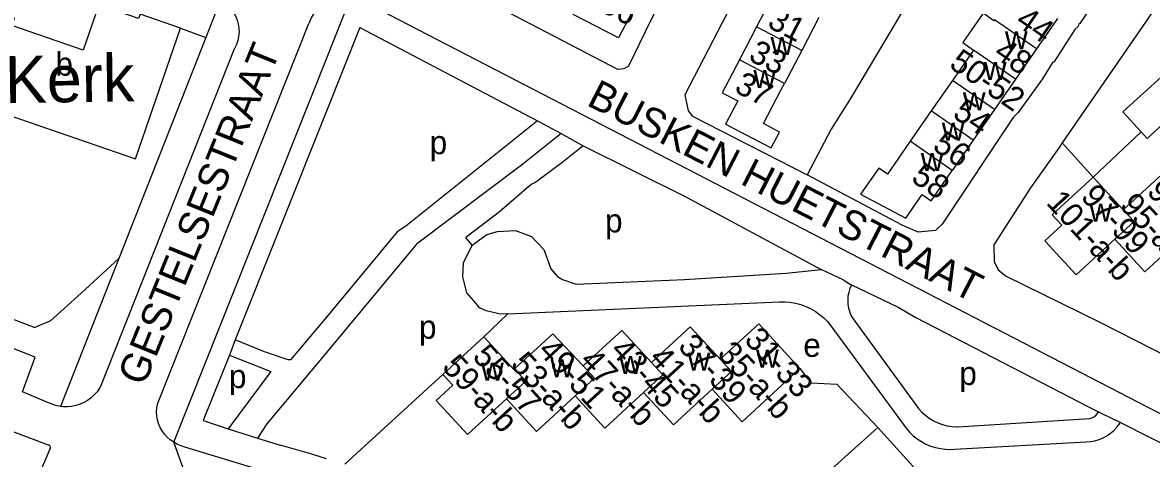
# Model space of a CAD drawing. Extents: x 159700 to 161346, y 381730 to 382922.
# Drawn here: x 160648.4 to 160840.3, y 381917.2 to 381991.4 of the extents above; entities that cross this region are included whole.
import ezdxf

# ---------------------------------------------------------------- set-up
doc = ezdxf.new("R2010")
doc.units = 0
for name, color, linetype in [('BLT_Basislijn', 7, 'Continuous'), ('BLT_Bebouwing', 7, 'Continuous'), ('BLT_Bebouwing_beschrifting', 7, 'Continuous'), ('BLT_Centroide', 7, 'Continuous'), ('BLT_Huisnummer', 7, 'Continuous'), ('BLT_Huisnummer_ tussenligend', 7, 'Continuous'), ('BLT_Huisnummer_reeks', 7, 'Continuous'), ('BLT_Onderverdeling_panden', 7, 'Continuous'), ('BLT_Straatnaam', 7, 'Continuous'), ('BLT_Vlakafsluiter', 7, 'Continuous')]:
    doc.layers.add(name, color=color, linetype=linetype)

msp = doc.modelspace()

# ---------------------------------------------------------------- linework, layer by layer
at = {"layer": 'BLT_Basislijn'}
for p, q in [((160682.03, 381995.28), (160679.52, 381988.9)), ((160700, 381985.25), (160704.17, 381995.74)), ((160705.83, 381995.32), (160854.54, 381918.26)), ((160671.33, 381926.66), (160697.01, 381991.27)), ((160705.67, 381990.6), (160700, 381976.36)), ((160705.67, 381990.6), (160735.91, 381974.72)), ((160679.52, 381988.9), (160664.72, 381951.27)), ((160675.22, 381990.48), (160679.52, 381988.9)), ((160661.8, 381929.84), (160684.46, 381987.12)), ((160674.05, 381919.99), (160700, 381985.25)), ((160700, 381976.36), (160684.5, 381937.45)), ((160735.91, 381974.72), (160739.91, 381972.53)), ((160739.91, 381972.53), (160743.65, 381970.47)), ((160838.52, 381972.8), (160830.39, 381965.11)), ((160825.11, 381970.95), (160830.39, 381965.11)), ((160620.15, 381951.07), (160650.43, 381939.54)), ((160664.72, 381951.27), (160654.83, 381926.1)), ((160664.72, 381951.27), (160658.29, 381945.36)), ((160788, 381947.58), (160784.15, 381949.42)), ((160658.29, 381945.36), (160653.1, 381940.66)), ((160730.86, 381941.84), (160777.04, 381943.91)), ((160653.1, 381940.66), (160650.43, 381939.54)), ((160730.86, 381941.84), (160726.78, 381937.95)), ((160789.42, 381941.2), (160800.69, 381925.76)), ((160786.23, 381939.18), (160798.6, 381922.37)), ((160684.5, 381937.45), (160683.51, 381934.84)), ((160683.51, 381934.84), (160679.03, 381923.68)), ((160719.82, 381931.55), (160703.15, 381916.24)), ((160829.68, 381925.98), (160831.27, 381925.19)), ((160679.03, 381923.68), (160683.3, 381922.3)), ((160807.34, 381922.6), (160829.77, 381924.06)), ((160831.27, 381925.19), (160834.06, 381923.79)), ((160834.95, 381923.34), (160834.06, 381923.79)), ((160854.63, 381913.36), (160834.95, 381923.34)), ((160646.24, 381921.97), (160652.7, 381919.55)), ((160683.3, 381922.3), (160688.29, 381920.69)), ((160793.74, 381922.52), (160802.61, 381912.74)), ((160674.65, 381919.67), (160674.05, 381919.99)), ((160674.65, 381919.67), (160675.88, 381919.22)), ((160688.29, 381920.69), (160692.36, 381919.46)), ((160806.8, 381918.82), (160829.18, 381920.06)), ((160651.75, 381915.81), (160653.01, 381918.78)), ((160697.51, 381917.96), (160692.36, 381919.46)), ((160700, 381917.2), (160697.51, 381917.96))]:
    msp.add_line(p, q, dxfattribs=at)
for points in [[(160815.18, 382106.64), (160803.51, 382084.65), (160803.12, 382084.2), (160792.72, 382064.24), (160788.1, 382054.81), (160779.42, 382038.85), (160769.7, 382019.74), (160767.41, 382015.7), (160755.12, 381991.74), (160751.34, 381984.02), (160750.55, 381983.57), (160749.53, 381983.44), (160729.44, 381993.93)], [(160883.99, 382072.81), (160870.54, 382052.66), (160865.04, 382045.05), (160858.65, 382035.7), (160858.47, 382035.66), (160858.03, 382034.8), (160853.13, 382028.14), (160852.91, 382027.61), (160852.73, 382027.57), (160828.11, 381991.25), (160827.9, 381991.18), (160827.79, 381990.75), (160827.27, 381990.23), (160823.65, 381984.68), (160823.44, 381984.61), (160821.73, 381981.82), (160817.59, 381976.14), (160816.77, 381975.28), (160804.69, 381957.09), (160803.57, 381956.03), (160800.6, 381955.73), (160797.89, 381956.96), (160781.74, 381965.52)], [(160798.48, 382052.02), (160790.41, 382036.07), (160760.95, 381979.11), (160761.51, 381976.41), (160762.27, 381975.47), (160781.74, 381965.52)], [(160825.28, 382037.17), (160824.03, 382034.87), (160823.19, 382035.33), (160818.63, 382028.05), (160814.57, 382020.77), (160804.81, 382004.89), (160804.06, 382003.36), (160801.59, 381999.49), (160801.14, 381998.42), (160800.64, 381997.89), (160789.12, 381978.49), (160785.84, 381973.29), (160781.74, 381965.52)], [(160855.12, 382014.54), (160854.65, 382013.88), (160825.11, 381970.95)], [(160682.03, 381995.28), (160682.35, 381995.1), (160682.92, 381994.69), (160683.43, 381994.21), (160683.89, 381993.68), (160684.28, 381993.1), (160684.6, 381992.48), (160684.86, 381991.83), (160685.03, 381991.15), (160685.13, 381990.45), (160685.15, 381989.75), (160685.08, 381989.06), (160684.94, 381988.37), (160684.72, 381987.71), (160684.46, 381987.12)], [(160700, 381994.92), (160699.39, 381994.52), (160698.83, 381994.06), (160698.32, 381993.53), (160697.87, 381992.96), (160697.48, 381992.34), (160697.17, 381991.68), (160697.01, 381991.27)], [(160735.91, 381974.72), (160713.53, 381956.76), (160712.06, 381955.78), (160700, 381941.31)], [(160739.91, 381972.53), (160733.39, 381967.32), (160715.3, 381953.69), (160700, 381935.29)], [(160743.65, 381970.47), (160740.26, 381967.74), (160735.62, 381964.27), (160734.8, 381963.84), (160729.43, 381959.22), (160723.74, 381954.86)], [(160743.65, 381970.47), (160761, 381961.81), (160784.15, 381949.42)], [(160825.11, 381970.95), (160824.58, 381970.18), (160819.71, 381963.29), (160813.49, 381953.61), (160813.55, 381950.74), (160814.22, 381949.34), (160815.59, 381948.27), (160831.52, 381940.43), (160861.98, 381924.9)], [(160724.77, 381953.51), (160727.27, 381955.33), (160729.1, 381955.85), (160732.14, 381956.05), (160734.85, 381955.01), (160736.98, 381952.78), (160738.16, 381949.5), (160739.28, 381948.19), (160740.14, 381947.68), (160742.47, 381946.88), (160760.89, 381947.72), (160778.15, 381948.8), (160784.15, 381949.42)], [(160652.78, 381926.72), (160648.37, 381928.58), (160650.47, 381934.46), (160595.71, 381955.86), (160594.03, 381952.29)], [(160725.46, 381943.59), (160723.91, 381945.45), (160723.21, 381948.16), (160723.3, 381950.52), (160724.77, 381953.51)], [(160788, 381947.58), (160788.92, 381946.95), (160789.28, 381946.78)], [(160789.28, 381946.78), (160789, 381946.16), (160788.8, 381945.51), (160788.67, 381944.84), (160788.63, 381944.16), (160788.66, 381943.48), (160788.78, 381942.81), (160788.97, 381942.16), (160789.24, 381941.53), (160789.42, 381941.2)], [(160789.28, 381946.78), (160797.19, 381942.99), (160800.23, 381941.21), (160829.68, 381925.98)], [(160730.86, 381941.84), (160729.56, 381941.78), (160729.07, 381941.9), (160727.16, 381942.35), (160726.04, 381942.89), (160725.46, 381943.59)], [(160777.04, 381943.91), (160777.96, 381943.91), (160778.86, 381943.83), (160779.76, 381943.67), (160780.64, 381943.44), (160781.5, 381943.12), (160782.32, 381942.74), (160783.11, 381942.28), (160783.86, 381941.76), (160784.55, 381941.17), (160785.2, 381940.52), (160785.78, 381939.82), (160786.23, 381939.18)], [(160700, 381941.31), (160693.93, 381934.03), (160693.52, 381934), (160689.5, 381935.4), (160684.5, 381937.45)], [(160700, 381935.29), (160689.89, 381923.14), (160688.29, 381920.69)], [(160683.51, 381934.84), (160690.56, 381932.05), (160683.3, 381922.3)], [(160780.51, 381932.55), (160782.37, 381930.13), (160786.79, 381929.86), (160793.74, 381922.52)], [(160661.8, 381929.84), (160661.45, 381929.2), (160661.03, 381928.6), (160660.55, 381928.05), (160660.01, 381927.55), (160659.42, 381927.12), (160658.79, 381926.75), (160658.12, 381926.46), (160657.42, 381926.24), (160656.7, 381926.09), (160655.97, 381926.03), (160655.24, 381926.05), (160654.83, 381926.1)], [(160654.83, 381926.1), (160654.52, 381926.14), (160653.81, 381926.32), (160653.12, 381926.57), (160652.78, 381926.72)], [(160674.05, 381919.99), (160673.46, 381920.39), (160672.94, 381920.84), (160672.48, 381921.35), (160672.07, 381921.92), (160671.73, 381922.52), (160671.47, 381923.16), (160671.28, 381923.83), (160671.16, 381924.51), (160671.13, 381925.2), (160671.18, 381925.89), (160671.33, 381926.66)], [(160800.69, 381925.76), (160801.24, 381925.14), (160801.85, 381924.58), (160802.51, 381924.08), (160803.22, 381923.65), (160803.96, 381923.29), (160804.74, 381923), (160805.54, 381922.79), (160806.36, 381922.66), (160807.18, 381922.6), (160807.34, 381922.6)], [(160829.18, 381920.06), (160829.92, 381920.11), (160830.65, 381920.24), (160831.37, 381920.45), (160832.05, 381920.74), (160832.71, 381921.1), (160833.32, 381921.52), (160833.88, 381922.01), (160834.38, 381922.56), (160834.83, 381923.15), (160834.95, 381923.34)], [(160829.77, 381924.06), (160830.15, 381924.15), (160830.49, 381924.31), (160830.81, 381924.54), (160831.06, 381924.82), (160831.27, 381925.19)], [(160793.74, 381922.52), (160765.63, 381897.23)], [(160798.6, 381922.37), (160799.16, 381921.71), (160799.78, 381921.11), (160800.45, 381920.57), (160801.17, 381920.1), (160801.93, 381919.69), (160802.73, 381919.35), (160803.55, 381919.09), (160804.4, 381918.91), (160805.25, 381918.8), (160806.12, 381918.78), (160806.8, 381918.82)], [(160653.01, 381918.78), (160653.1, 381918.94), (160653.12, 381919.13), (160653.06, 381919.32), (160652.93, 381919.45), (160652.7, 381919.55)], [(160675.88, 381919.22), (160697.55, 381912.65), (160700, 381911.92)]]:
    msp.add_lwpolyline(points, dxfattribs=at)
at = {"layer": 'BLT_Bebouwing'}
for p, q in [((160776.05, 381996.28), (160773.13, 381990.68)), ((160773.13, 381990.68), (160770.21, 381985.09)), ((160783.73, 381992.27), (160780.81, 381986.67)), ((160824.3, 381992.11), (160820.73, 381986.94)), ((160667.53, 381968.21), (160675.22, 381990.48)), ((160780.81, 381986.67), (160777.89, 381981.08)), ((160810.01, 381986.73), (160806.43, 381981.56)), ((160820.73, 381986.94), (160817.15, 381981.77)), ((160806.43, 381981.56), (160802.85, 381976.39)), ((160817.15, 381981.77), (160813.57, 381976.6)), ((160802.85, 381976.39), (160799.27, 381971.22)), ((160813.57, 381976.6), (160809.99, 381971.43)), ((160809.99, 381971.43), (160806.42, 381966.26)), ((160835.48, 381959.57), (160830.39, 381965.11)), ((160726.78, 381937.95), (160719.82, 381931.55))]:
    msp.add_line(p, q, dxfattribs=at)
for points in [[(160753.56, 381996.34), (160749.64, 381988.8), (160741.98, 381992.78), (160744.29, 381997.22), (160745.9, 382000.32)], [(160661.34, 381994.43), (160658.67, 381986.71), (160646.51, 381990.91), (160646.97, 381992.25), (160641.84, 381994.02), (160641.37, 381992.68), (160630.13, 381996.56)], [(160675.22, 381990.48), (160668.35, 381992.85), (160668.09, 381992.1), (160661.34, 381994.43)], [(160813.58, 381991.9), (160813.47, 381991.73), (160811.64, 381993), (160808.19, 381988.01), (160810.01, 381986.73)], [(160838.52, 381972.8), (160835.41, 381976.24), (160853.8, 381992.9)], [(160770.21, 381985.09), (160767.3, 381979.49), (160769.93, 381978.12), (160767.85, 381974.14), (160775.62, 381970.09), (160777.03, 381972.79), (160774.3, 381974.22), (160777.28, 381979.93), (160777.89, 381981.08)], [(160635.38, 381980.36), (160641.53, 381978.24), (160641.2, 381977.29), (160667.53, 381968.21)], [(160843.48, 381975.24), (160839.54, 381971.67), (160838.52, 381972.8)], [(160799.27, 381971.22), (160798.53, 381970.16), (160795.4, 381965.64), (160793.9, 381966.67), (160790.81, 381962.21), (160798.52, 381958.15), (160801.3, 381962.16), (160802.84, 381961.1), (160806.42, 381966.26)], [(160847.05, 381959.96), (160842.02, 381965.55), (160835.48, 381959.57)], [(160830.39, 381965.11), (160823.4, 381958.7), (160825.01, 381956.94), (160822.12, 381954.29), (160827.45, 381948.49), (160834.05, 381954.55)], [(160834.05, 381954.55), (160839.12, 381949.02), (160845.6, 381954.97)], [(160755.29, 381933.58), (160750.21, 381939.03), (160743.66, 381933)], [(160766.96, 381934.13), (160761.85, 381939.62), (160755.29, 381933.58)], [(160780.51, 381932.55), (160773.51, 381940.15), (160766.96, 381934.13)], [(160732, 381932.47), (160731.9, 381932.38), (160726.78, 381937.95)], [(160743.66, 381933), (160738.52, 381938.47), (160732, 381932.47)], [(160719.82, 381931.55), (160721.52, 381929.73), (160718.69, 381927.12), (160724.02, 381921.33), (160730.61, 381927.39)], [(160765.59, 381929.03), (160770.68, 381923.5), (160780.51, 381932.55)], [(160730.61, 381927.39), (160735.73, 381921.82), (160742.31, 381927.88)], [(160742.31, 381927.88), (160747.35, 381922.4), (160753.93, 381928.46)], [(160753.93, 381928.46), (160758.99, 381922.96), (160765.59, 381929.03)]]:
    msp.add_lwpolyline(points, dxfattribs=at)
at = {"layer": 'BLT_Onderverdeling_panden'}
for p, q in [((160780.81, 381986.67), (160773.13, 381990.68)), ((160820.73, 381986.94), (160813.58, 381991.9)), ((160817.15, 381981.77), (160810.01, 381986.73)), ((160777.89, 381981.08), (160770.21, 381985.09)), ((160813.57, 381976.6), (160806.43, 381981.56)), ((160809.99, 381971.43), (160802.85, 381976.39)), ((160806.42, 381966.26), (160799.27, 381971.22))]:
    msp.add_line(p, q, dxfattribs=at)
for points in [[(160834.05, 381954.55), (160837.32, 381957.55), (160835.48, 381959.57)], [(160742.31, 381927.88), (160745.6, 381930.9), (160743.66, 381933)], [(160753.93, 381928.46), (160757.22, 381931.48), (160755.29, 381933.58)], [(160765.59, 381929.03), (160768.88, 381932.05), (160766.96, 381934.13)], [(160730.61, 381927.39), (160733.89, 381930.41), (160732, 381932.47)]]:
    msp.add_lwpolyline(points, dxfattribs=at)
at = {"layer": 'BLT_Vlakafsluiter'}
for p, q in [((160724.77, 381953.51), (160723.74, 381954.86)), ((160677.17, 381911.47), (160674.05, 381919.99))]:
    msp.add_line(p, q, dxfattribs=at)

# ---------------------------------------------------------------- texts
at = {"layer": 'BLT_Bebouwing_beschrifting'}
msp.add_text('Kerk', height=8, rotation=0.8446, dxfattribs=at).set_placement((160645.39, 381977.71))
at = {"layer": 'BLT_Centroide'}
for s, p in [('w', (160775.51, 381985.88)), ('w', (160815.37, 381986.84)), ('b', (160653.94, 381982.38)), ('w', (160772.59, 381980.28)), ('w', (160811.79, 381981.66)), ('w', (160808.21, 381976.5)), ('w', (160804.63, 381971.31)), ('p', (160717.57, 381969.03)), ('w', (160801.05, 381966.16)), ('w', (160829.72, 381957.53)), ('p', (160747.38, 381955.71)), ('p', (160715.75, 381937.62)), ('e', (160781.08, 381934.53)), ('w', (160761.41, 381932.19)), ('w', (160773.05, 381932.7)), ('w', (160726.3, 381930.45)), ('w', (160738.11, 381931.05)), ('w', (160749.77, 381931.62)), ('p', (160683.44, 381929.22)), ('p', (160807.61, 381929.74))]:
    msp.add_text(s, height=4, dxfattribs=at).set_placement(p)
at = {"layer": 'BLT_Huisnummer'}
for s, rotation, p in [('66', 332.5962, (160746.25, 381993.52)), ('31', 332.5962, (160774.77, 381990.74)), ('44', 325.3165, (160816.95, 381991.13)), ('33', 332.5962, (160771.57, 381985.12)), ('48', 325.3165, (160813.23, 381985.72)), ('37', 332.5962, (160769.17, 381979.73)), ('54', 325.3165, (160806.27, 381975.45)), ('58', 325.3165, (160799.22, 381964.54))]:
    msp.add_text(s, height=4, rotation=rotation, dxfattribs=at).set_placement(p)
at = {"layer": 'BLT_Huisnummer_ tussenligend'}
msp.add_text('56', height=4, rotation=325.3165, dxfattribs=at).set_placement((160802.85, 381969.95))
at = {"layer": 'BLT_Huisnummer_reeks'}
for s, rotation, p in [('50-52', 325.2352, (160805.68, 381983.91)), ('97-99', 312.5551, (160828.08, 381961.66)), ('91-93', 312.5527, (160839.32, 381962.54)), ('101-a-b', 312.5551, (160822.22, 381960.65)), ('95-a-b', 312.5527, (160834.7, 381960.17)), ('31-33', 312.6098, (160770.88, 381937.3)), ('55-57', 312.6115, (160724.67, 381934.44)), ('49-51', 312.6118, (160735.79, 381935.44)), ('43-45', 312.6127, (160748.09, 381935.49)), ('37-39', 312.6145, (160759.61, 381936.18)), ('35-a-b', 312.6098, (160766.27, 381934.92)), ('59-a-b', 312.6115, (160719.5, 381932.68)), ('53-a-b', 312.6118, (160731.14, 381933.11)), ('47-a-b', 312.6127, (160742.93, 381933.71)), ('41-a-b', 312.6145, (160754.68, 381934.16))]:
    msp.add_text(s, height=4, rotation=rotation, dxfattribs=at).set_placement(p)
at = {"layer": 'BLT_Straatnaam'}
for s, rotation, p in [('GESTELSESTRAAT', 67.9165, (160669.03, 381929.39)), ('BUSKEN HUETSTRAAT', 332.8332, (160744.06, 381977.45))]:
    msp.add_text(s, height=5, rotation=rotation, dxfattribs=at).set_placement(p)

doc.saveas('drawing.dxf')
